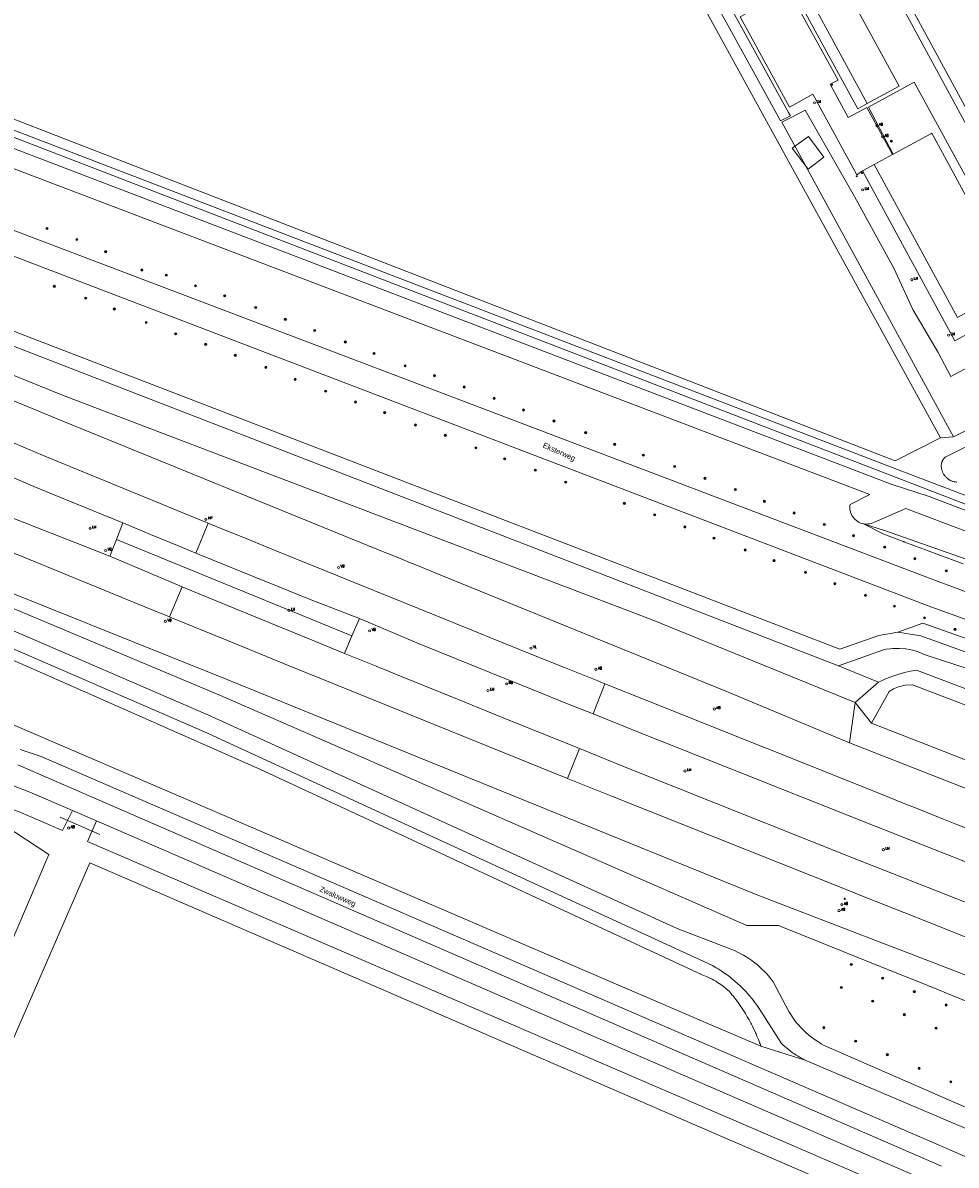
# Model space of a CAD drawing. Header units: metres. Extents: x 138165 to 154469, y 480134 to 494189.
# Tile 869 of 1056: x 147632 to 147849, y 487510 to 487776. Entities that reach past the tile are written whole.
import ezdxf

# ---------------------------------------------------------------- set-up
doc = ezdxf.new("R2010")
doc.units = ezdxf.units.M
doc.header["$LTSCALE"] = 0.001
doc.header["$MEASUREMENT"] = 0
for name, color, linetype, lineweight in [('TOP-L-duiker', 7, 'Continuous', 0), ('TOP-L-terrein schutting raster hek leuning', 7, 'Continuous', 0), ('TOP-L-topo objecten punt', 7, 'Continuous', 0), ('TOP-L-topo objecten vlak', 7, 'Continuous', 0), ('TOP-T-topo huisnummering naamgeving', 7, 'Continuous', 0)]:
    doc.layers.add(name, color=color, linetype=linetype, lineweight=lineweight)
doc.styles.add('Style-INTL_ISO', font='INTL_ISO.shx')
doc.styles.add('Style-STANDARD', font='STANDARD.shx')

# ---------------------------------------------------------------- blocks, each defined once
blk = doc.blocks.new('24')
at = {"layer": 'TOP-L-topo objecten punt', "color": 7, "linetype": 'Continuous', "lineweight": 0}
for radius in [0.025, 0.0182, 0.0115, 0.005]:
    blk.add_circle((0, 0), radius, dxfattribs=at)
blk = doc.blocks.new('16')
at = {"layer": 'TOP-L-topo objecten punt', "color": 7, "linetype": 'Continuous', "lineweight": 0}
blk.add_circle((0, 0), 0.025, dxfattribs=at)
at = {"layer": 'TOP-L-topo objecten punt', "color": 7, "linetype": 'Continuous', "lineweight": 0, "style": 'Style-STANDARD'}
blk.add_text('LM', height=0.06, dxfattribs=at).set_placement((0.0483, 0))
blk = doc.blocks.new('17')
at = {"layer": 'TOP-L-topo objecten punt', "color": 7, "linetype": 'Continuous', "lineweight": 0}
blk.add_circle((0, 0), 0.025, dxfattribs=at)
at = {"layer": 'TOP-L-topo objecten punt', "color": 7, "linetype": 'Continuous', "lineweight": 0, "style": 'Style-STANDARD'}
blk.add_text('HP', height=0.06, dxfattribs=at).set_placement((0.0483, 0))
blk = doc.blocks.new('10')
at = {"layer": 'TOP-L-topo objecten punt', "linetype": 'Continuous', "lineweight": 0}
blk.add_circle((0, 0), 0.0125, dxfattribs=at)
blk = doc.blocks.new('15')
at = {"layer": 'TOP-L-topo objecten punt', "color": 7, "linetype": 'Continuous', "lineweight": 0}
blk.add_circle((0, 0), 0.025, dxfattribs=at)
at = {"layer": 'TOP-L-topo objecten punt', "color": 7, "linetype": 'Continuous', "lineweight": 0, "style": 'Style-STANDARD'}
blk.add_text('VL', height=0.06, dxfattribs=at).set_placement((0.0483, 0))
blk = doc.blocks.new('11')
at = {"layer": 'TOP-L-topo objecten punt', "color": 7, "linetype": 'Continuous', "lineweight": 0}
blk.add_circle((0, 0), 0.025, dxfattribs=at)
at = {"layer": 'TOP-L-topo objecten punt', "color": 7, "linetype": 'Continuous', "lineweight": 0, "style": 'Style-STANDARD'}
blk.add_text('AB', height=0.06, dxfattribs=at).set_placement((0.0483, 0))
blk = doc.blocks.new('14')
at = {"layer": 'TOP-L-topo objecten punt', "color": 7, "linetype": 'Continuous', "lineweight": 0}
blk.add_circle((0, 0), 0.025, dxfattribs=at)
at = {"layer": 'TOP-L-topo objecten punt', "color": 7, "linetype": 'Continuous', "lineweight": 0, "style": 'Style-STANDARD'}
blk.add_text('VB', height=0.06, dxfattribs=at).set_placement((0.0483, 0))

msp = doc.modelspace()

# ---------------------------------------------------------------- linework, layer by layer
at = {"layer": 'TOP-L-duiker', "flags": 128}
msp.add_lwpolyline([(147640.38, 487590.7), (147649.63, 487586.65)], dxfattribs=at)
at = {"layer": 'TOP-L-terrein schutting raster hek leuning', "flags": 128}
msp.add_lwpolyline([(147814.51, 487741.61), (147810.78, 487746.53), (147814.64, 487749.2), (147818.19, 487744.4), (147814.51, 487741.61)], dxfattribs=at)
at = {"layer": 'TOP-L-topo objecten vlak', "flags": 128}
for points in [[(147848.34, 487679.25), (147808.39, 487752.56), (147810.56, 487753.66), (147813.8, 487755.39), (147825.28, 487735.28), (147834.43, 487718.55), (147838.86, 487708.91), (147844.82, 487698.94), (147847.73, 487693.36), (147863.64, 487701.87), (147871.89, 487707.4), (147894.28, 487720.01), (147942.16, 487747.74), (147864.62, 487891.25), (147787.96, 487848.4), (147788.87, 487846.73), (147781.3, 487843.5)], [(147765.12, 487847.47), (147802.96, 487779.44), (147798.67, 487777.12), (147810.15, 487756.08), (147815.6, 487759.12), (147825.85, 487740.31), (147827.17, 487741.27)], [(147834.13, 487745.03), (147828.16, 487756), (147823.82, 487753.68), (147819.64, 487761.41), (147821.52, 487762.35), (147810.04, 487783.26), (147805.79, 487780.96), (147774.02, 487838.17), (147770.42, 487844.67), (147767.98, 487849.05)], [(147845.29, 487679.02), (147755.72, 487842.29)], [(147808.05, 487752.91), (147810.38, 487754.01), (147809.95, 487754.79), (147761.34, 487843.11), (147760.77, 487844.14), (147758.6, 487842.94), (147808.05, 487752.91)], [(147784.55, 487837.51), (147791.8, 487841.36), (147835.67, 487760.96), (147828.22, 487756.95)], [(147784.55, 487837.51), (147781.9, 487836.52), (147826.07, 487755.66), (147828.22, 487756.95)], [(147828.22, 487756.95), (147814.74, 487781.81), (147784.55, 487837.51)], [(147862.23, 487735.54), (147828.85, 487797.12), (147827.36, 487796.31), (147860.73, 487734.72)], [(147961.55, 487643.98), (147913.7, 487642.76), (147911.37, 487642.72), (147908.93, 487642.88), (147907.5, 487642.96), (147906.36, 487643.06), (147905.55, 487643.3), (147859.61, 487660.38), (147579.11, 487768.46)], [(147961.66, 487645.48), (147913.67, 487644.26), (147911.41, 487644.22), (147909.02, 487644.38), (147907.61, 487644.45), (147906.64, 487644.54), (147906.02, 487644.73), (147838.35, 487670.54), (147579.67, 487769.85)], [(147827.17, 487741.27), (147848.67, 487701.67), (147869.04, 487712.72), (147859.46, 487730.38), (147863.84, 487732.75), (147863.81, 487732.8), (147925.29, 487766.25), (147923.82, 487769.01), (147862.53, 487735.64), (147862.51, 487735.7), (147862.23, 487735.54)], [(147575.35, 487767.16), (147833.84, 487668.26), (147842.68, 487665.38), (147896.21, 487644.96), (147896.65, 487644.77), (147898.52, 487644.03), (147900.83, 487643.26), (147902.79, 487642.71), (147905.14, 487642.18), (147906.89, 487641.89), (147909.54, 487641.57), (147911.84, 487641.43), (147913.98, 487641.42), (147931.86, 487641.72), (147958.25, 487642.07)], [(147845.29, 487679.02), (147834.76, 487673.73), (147593.53, 487767.24)], [(147466.77, 487763.36), (147471.27, 487757.78), (147640.97, 487688.97), (147778.18, 487636.67), (147825.44, 487617.42)], [(147576.6, 487761.89), (147828.88, 487665.87), (147824.28, 487663.52), (147824.25, 487663.33), (147824.22, 487662.92), (147824.23, 487662.52), (147824.29, 487662.12), (147824.38, 487661.73), (147824.52, 487661.34), (147824.69, 487660.98), (147824.9, 487660.64), (147825.15, 487660.32), (147825.43, 487660.03), (147825.74, 487659.77), (147826.07, 487659.54), (147826.43, 487659.35), (147826.8, 487659.19), (147827.19, 487659.08), (147827.59, 487659.01), (147827.99, 487658.98), (147828.39, 487658.99), (147828.79, 487659.04), (147829.19, 487659.14), (147829.57, 487659.28), (147829.93, 487659.45), (147837.23, 487662.63), (147894.71, 487640.84)], [(147860.73, 487734.72), (147855.55, 487731.89), (147839.2, 487761.91), (147828.55, 487756.1), (147834.31, 487745.12)], [(147877.54, 487633.5), (147844.75, 487645.63), (147569.36, 487750.22)], [(147829.91, 487742.74), (147849.28, 487707.08), (147862.64, 487714.4), (147843.3, 487750.02), (147843.29, 487750.04), (147843.07, 487749.89), (147843.07, 487749.89), (147834.31, 487745.12)], [(147835.41, 487633.82), (147831, 487633.04), (147821.93, 487629.82), (147551.84, 487733.78), (147549.91, 487734.5), (147548.49, 487735.04), (147546.56, 487735.82), (147545.92, 487736.08), (147543.4, 487737.16), (147542.02, 487737.78), (147540.62, 487738.42), (147538.69, 487739.34), (147537.26, 487740.05), (147535.88, 487740.75), (147534.25, 487741.6), (147532.72, 487742.42), (147531.93, 487742.86), (147530.29, 487743.79), (147528.25, 487744.98), (147526.2, 487746.24), (147522.57, 487748.58)], [(147521.15, 487745.57), (147533.7, 487738.22), (147551.17, 487730.75), (147821.58, 487625.98)], [(147567.79, 487744.93), (147842.46, 487639.93), (147875.45, 487627.96), (147877.98, 487627.01), (147880.56, 487626.11), (147884.46, 487624.87), (147886.59, 487624.25), (147889.01, 487623.59), (147892.03, 487622.85), (147893.98, 487622.42), (147896.88, 487621.84), (147898.14, 487621.6), (147899.27, 487621.41), (147900.11, 487621.27), (147901.44, 487621.06), (147902.38, 487620.92), (147904.18, 487620.68), (147905.43, 487620.53), (147907.35, 487620.32), (147909.54, 487620.12), (147942.09, 487618.46), (147943.54, 487618.38)], [(147834.13, 487745.03), (147829.91, 487742.74)], [(147834.31, 487745.12), (147834.13, 487745.03)], [(147829.91, 487742.74), (147827.17, 487741.27)], [(147960.01, 487735.67), (147848.34, 487679.25)], [(147824.16, 487608), (147795.32, 487620.07), (147727.31, 487647.78), (147725.46, 487648.53), (147723.61, 487649.29), (147721.75, 487650.04), (147719.9, 487650.8), (147718.05, 487651.55), (147716.2, 487652.31), (147639.29, 487683.64), (147519.95, 487733.06)], [(147674.86, 487659.19), (147668.95, 487661.61), (147661.44, 487664.68), (147649.31, 487669.65), (147636.87, 487674.77), (147629.17, 487678.04), (147626.55, 487679.14), (147623.93, 487680.24), (147621.31, 487681.34), (147619.03, 487682.28), (147611.79, 487685.31), (147610.96, 487685.65), (147610.13, 487685.99), (147609.3, 487686.34), (147609.09, 487686.42)], [(147870.36, 487686.48), (147846.39, 487674.53), (147846.33, 487674.48), (147846.28, 487674.43), (147846.19, 487674.33), (147846.1, 487674.22), (147846.01, 487674.11), (147845.93, 487674), (147845.86, 487673.88), (147845.79, 487673.75), (147845.76, 487673.69), (147845.73, 487673.61), (147845.68, 487673.47), (147845.63, 487673.34), (147845.59, 487673.2), (147845.56, 487673.04), (147845.54, 487672.89), (147845.52, 487672.74), (147845.51, 487672.59), (147845.51, 487672.44), (147845.51, 487672.36), (147845.52, 487672.27), (147845.53, 487672.12), (147845.55, 487671.97), (147845.58, 487671.81), (147845.62, 487671.66), (147845.66, 487671.5), (147845.71, 487671.35), (147845.77, 487671.2), (147845.83, 487671.05), (147845.9, 487670.9), (147845.97, 487670.76), (147846.06, 487670.62), (147846.14, 487670.48), (147846.24, 487670.34), (147846.34, 487670.21), (147846.39, 487670.15), (147846.45, 487670.07), (147846.56, 487669.95), (147846.68, 487669.83), (147846.8, 487669.72), (147846.92, 487669.61), (147846.99, 487669.56), (147847.07, 487669.5), (147847.2, 487669.4), (147847.33, 487669.31), (147847.47, 487669.23), (147847.61, 487669.15), (147847.76, 487669.08), (147847.9, 487669.02), (147848.05, 487668.96), (147848.2, 487668.91), (147848.35, 487668.87), (147848.51, 487668.83), (147848.66, 487668.8), (147848.81, 487668.78), (147848.96, 487668.77), (147849.13, 487668.76)], [(147576.38, 487682.45), (147601.64, 487671.81), (147630.42, 487659.99), (147651.99, 487651.51)], [(147928.03, 487516.52), (147840.66, 487552.22), (147836.95, 487553.71), (147833.24, 487555.2), (147807.59, 487565.49), (147800.26, 487565.46), (147712.92, 487603.66), (147677.7, 487619.06), (147568.65, 487664.88), (147564.96, 487666.43), (147561.27, 487667.98), (147534.32, 487679.31), (147535.19, 487680.58)], [(147535.19, 487680.58), (147559.94, 487670.65), (147561.8, 487669.91), (147565.51, 487668.42), (147567.36, 487667.67), (147569.22, 487666.93), (147571.08, 487666.18), (147679.45, 487622.7), (147802.84, 487572.56), (147833.06, 487560.9), (147834.93, 487560.18), (147925.33, 487525.29), (147926.01, 487527.05)], [(147654.99, 487659.27), (147641.62, 487664.71), (147634.3, 487667.73), (147627.32, 487670.72), (147623.6, 487672.28), (147618.34, 487674.55), (147612.59, 487676.91), (147606.13, 487679.41)], [(147848.34, 487679.25), (147845.29, 487679.02)], [(147573.51, 487675.6), (147580.14, 487672.83), (147589.88, 487668.79), (147602.67, 487663.33), (147609.66, 487660.44), (147619.43, 487656.41), (147626.79, 487653.38), (147634.62, 487650.16), (147642.47, 487646.93), (147649.32, 487644.12), (147657.27, 487640.87), (147665.89, 487637.34)], [(147912.02, 487496.56), (147818.76, 487537.27), (147818.12, 487537.61), (147817.54, 487537.95), (147817.22, 487538.14), (147816.74, 487538.45), (147816.18, 487538.83), (147815.85, 487539.06), (147815.3, 487539.48), (147814.86, 487539.83), (147814.44, 487540.18), (147813.96, 487540.6), (147813.52, 487541.02), (147813.13, 487541.4), (147812.79, 487541.76), (147812.33, 487542.25), (147811.89, 487542.76), (147811.53, 487543.2), (147810.01, 487545.46), (147806.37, 487552.38), (147805.92, 487552.98), (147805.29, 487553.74), (147804.89, 487554.2), (147804.38, 487554.74), (147803.85, 487555.27), (147803.23, 487555.85), (147802.7, 487556.31), (147802.13, 487556.77), (147801.41, 487557.32), (147800.97, 487557.62), (147800.22, 487558.12), (147799.44, 487558.59), (147798.73, 487558.98), (147798.11, 487559.29), (147797.35, 487559.65), (147796.75, 487559.9), (147784.06, 487564.78), (147674.76, 487614.51), (147549.61, 487668.68)], [(147653.49, 487655.39), (147654.99, 487659.27)], [(147672, 487652.23), (147668.53, 487653.65), (147661.42, 487656.57), (147654.99, 487659.27)], [(147672, 487652.23), (147674.86, 487659.19)], [(147767.21, 487621.78), (147765.55, 487622.45), (147757.8, 487625.57), (147751.73, 487628.01), (147743.29, 487631.41), (147735.3, 487634.64), (147727.04, 487637.98), (147716.9, 487642.09), (147709.99, 487644.89), (147702.53, 487647.92), (147690.48, 487652.82), (147685, 487655.05), (147676.69, 487658.44), (147674.86, 487659.19)], [(147850.64, 487649.73), (147837.06, 487654.78), (147836.99, 487654.8), (147836.93, 487654.82), (147836.84, 487654.86), (147836.82, 487654.86), (147836.73, 487654.9), (147836.66, 487654.92), (147836.6, 487654.95), (147832.12, 487656.61), (147827.38, 487659.02), (147832.49, 487657.43), (147878.71, 487641.18)], [(147850.85, 487562.93), (147846.03, 487564.84), (147837, 487568.42), (147827.94, 487572.02), (147822.98, 487573.99), (147768.94, 487595.54), (147758.54, 487599.74), (147700.84, 487623.07), (147693.75, 487625.99), (147681.85, 487630.83), (147674.01, 487634.03), (147666.95, 487636.91), (147665.89, 487637.34), (147657.27, 487640.87), (147649.32, 487644.12), (147642.47, 487646.93), (147634.62, 487650.16), (147626.79, 487653.38)], [(147653.49, 487655.39), (147651.99, 487651.51)], [(147708.33, 487632.92), (147653.49, 487655.39)], [(147651.99, 487651.51), (147668.78, 487644.37)], [(147710.07, 487637.01), (147698.61, 487641.37), (147691.12, 487644.42), (147685.18, 487646.84), (147675.67, 487650.73), (147672, 487652.23)], [(147590.4, 487646.84), (147674.02, 487610.57), (147792.26, 487556.15), (147792.9, 487555.78), (147793.12, 487555.66), (147793.59, 487555.37), (147794.29, 487554.92), (147794.93, 487554.49), (147795.67, 487553.96), (147796.27, 487553.51), (147796.7, 487553.16), (147797.38, 487552.6), (147798.13, 487551.94), (147798.74, 487551.38), (147799.64, 487550.48), (147799.93, 487550.16), (147800.47, 487549.57), (147800.97, 487549), (147801.47, 487548.39), (147802.12, 487547.55), (147802.59, 487546.91), (147802.94, 487546.4), (147808.33, 487538.03), (147808.66, 487537.72), (147809.1, 487537.31), (147809.39, 487537.06), (147809.84, 487536.69), (147810.33, 487536.3), (147810.9, 487535.87), (147811.22, 487535.65), (147811.75, 487535.29), (147812.17, 487535.03), (147812.65, 487534.73), (147813.25, 487534.4), (147813.79, 487534.11)], [(147803.51, 487537.4), (147803.33, 487537.92), (147803.23, 487538.18), (147803.13, 487538.45), (147802.93, 487538.97), (147802.82, 487539.23), (147802.61, 487539.74), (147802.39, 487540.26), (147802.28, 487540.51), (147802.05, 487541.02), (147801.81, 487541.53), (147801.56, 487542.03), (147801.31, 487542.53), (147801.18, 487542.77), (147801.05, 487543.02), (147800.78, 487543.51), (147800.5, 487544), (147800.36, 487544.24), (147800.08, 487544.72), (147799.93, 487544.96), (147799.64, 487545.43), (147799.34, 487545.91), (147799.03, 487546.37), (147798.87, 487546.6), (147798.55, 487547.06), (147798.23, 487547.52), (147798.06, 487547.74), (147797.73, 487548.19), (147797.39, 487548.63), (147797.04, 487549.07), (147796.86, 487549.29), (147796.5, 487549.72), (147796.11, 487550.18), (147795.82, 487550.44), (147795.68, 487550.57), (147795.53, 487550.69), (147795.24, 487550.94), (147795.09, 487551.06), (147794.78, 487551.3), (147794.48, 487551.53), (147794.16, 487551.76), (147793.84, 487551.97), (147793.68, 487552.08), (147793.36, 487552.29), (147793.2, 487552.39), (147793.03, 487552.49), (147792.7, 487552.69), (147792.53, 487552.78), (147792.19, 487552.97), (147791.85, 487553.15), (147791.67, 487553.23), (147791.5, 487553.32), (147791.15, 487553.48), (147790.98, 487553.56), (147790.62, 487553.71), (147790.26, 487553.86), (147789.84, 487554.02), (147686.91, 487601.92), (147632.99, 487625.72), (147591.67, 487643.57)], [(147665.89, 487637.34), (147668.78, 487644.37)], [(147668.78, 487644.37), (147673.27, 487642.46), (147684.1, 487638.04), (147701.56, 487630.92), (147706.6, 487628.84)], [(147665.89, 487637.34), (147666.95, 487636.91), (147674.01, 487634.03), (147681.85, 487630.83), (147693.75, 487625.99), (147700.84, 487623.07), (147758.54, 487599.74)], [(147708.33, 487632.92), (147710.07, 487637.01)], [(147764.45, 487614.75), (147758.9, 487616.98), (147750.16, 487620.49), (147740.27, 487624.48), (147732.78, 487627.51), (147723.99, 487631.06), (147710.07, 487637.01)], [(147858.08, 487629.9), (147841.25, 487635.86), (147835.41, 487633.82)], [(147706.6, 487628.84), (147708.33, 487632.92)], [(147873.42, 487621.16), (147840.76, 487632.91), (147835.41, 487633.82)], [(147821.58, 487625.98), (147832.08, 487629.7), (147832.65, 487629.81), (147833.64, 487629.95), (147834.2, 487630), (147834.99, 487630.03), (147835.75, 487630.02), (147837.07, 487629.91), (147837.29, 487629.89), (147838.08, 487629.75), (147838.82, 487629.59), (147839.7, 487629.34), (147840.3, 487629.13), (147841.22, 487628.76), (147841.73, 487628.52), (147876.26, 487617.27)], [(147706.6, 487628.84), (147713.98, 487625.87), (147720.04, 487623.41), (147732.92, 487618.18), (147743.54, 487613.87), (147753.73, 487609.74), (147761.27, 487606.68)], [(147830.9, 487622.14), (147821.58, 487625.98)], [(147830.9, 487622.14), (147831.59, 487622.48), (147832.51, 487622.9), (147834.22, 487623.58), (147835.37, 487623.96), (147836.96, 487624.4), (147838.32, 487624.7), (147839.77, 487624.93), (147945.24, 487585), (147945.39, 487584.91), (147945.68, 487584.77), (147945.98, 487584.65), (147946.3, 487584.57), (147946.62, 487584.52), (147946.94, 487584.51), (147947.27, 487584.53), (147947.59, 487584.58), (147947.9, 487584.67), (147948.21, 487584.79), (147948.5, 487584.94), (147948.77, 487585.12), (147949.02, 487585.32), (147949.25, 487585.56), (147949.45, 487585.81)], [(147764.45, 487614.75), (147767.21, 487621.78)], [(147860.22, 487584.62), (147860.16, 487584.65), (147853.92, 487587.11), (147848.75, 487589.17), (147846.05, 487590.25), (147840.27, 487592.56), (147836.27, 487594.16), (147832.55, 487595.65), (147777.36, 487617.71), (147767.21, 487621.78)], [(147825.44, 487617.42), (147830.9, 487622.14)], [(147890.86, 487601.69), (147838.79, 487621.56), (147837.07, 487621.44), (147835.56, 487621.06), (147834.42, 487620.58), (147833.37, 487619.96), (147829.3, 487612.61)], [(147825.44, 487617.42), (147824.16, 487608)], [(147829.3, 487612.61), (147825.44, 487617.42)], [(147643.26, 487592.26), (147633.36, 487596.55), (147612.58, 487604.59), (147593.3, 487609.93), (147570.87, 487613.45), (147549.3, 487614.6), (147534.74, 487613.86), (147529.14, 487613.17), (147408.74, 487598.13)], [(147803.51, 487537.4), (147792.42, 487542.13), (147625.78, 487613.77)], [(147857.49, 487577.79), (147849.96, 487580.76), (147829.73, 487588.74), (147774.66, 487610.66), (147764.45, 487614.75)], [(147829.3, 487612.61), (147947.36, 487566.53)], [(147408.74, 487598.13), (147409.2, 487592.75), (147529.03, 487607.81), (147534.27, 487608.46), (147548.74, 487609.2), (147553.51, 487609.17), (147572.96, 487607.81), (147592.15, 487604.41), (147611.35, 487599.32), (147630.88, 487591.93), (147640.95, 487587.59), (147643.26, 487592.26)], [(147939.5, 487562.5), (147939.42, 487562.62), (147939.31, 487562.77), (147939.19, 487562.91), (147939.05, 487563.03), (147938.9, 487563.14), (147938.73, 487563.23), (147938.56, 487563.31), (147938.39, 487563.36), (147938.3, 487563.38), (147881.94, 487585.41), (147880.08, 487586.14), (147878.22, 487586.87), (147824.16, 487608)], [(147631.13, 487606.47), (147635.95, 487604.84), (147851.47, 487511.57)], [(147761.27, 487606.68), (147758.54, 487599.74)], [(147761.27, 487606.68), (147771.38, 487602.58), (147771.54, 487602.54), (147826.27, 487580.7), (147836.3, 487576.74), (147854.24, 487569.66)], [(147561.95, 487604.64), (147492.39, 487598.92), (147423.05, 487589.77), (147420.62, 487573.97), (147525.7, 487422.74), (147581.73, 487450.85), (147602.73, 487500), (147637.8, 487582.06), (147627.13, 487589.01), (147561.95, 487604.64)], [(147630.55, 487602.91), (147845.6, 487509.46)], [(147758.54, 487599.74), (147768.94, 487595.54), (147822.98, 487573.99), (147827.94, 487572.02), (147837, 487568.42), (147846.03, 487564.84), (147850.85, 487562.93), (147851.45, 487562.7)], [(147643.26, 487592.26), (147648.88, 487589.83)], [(147648.88, 487589.83), (147646.78, 487585.02), (147844, 487500), (147845.16, 487499.51)], [(147845.93, 487504.43), (147648.88, 487589.83)], [(147827.92, 487489.65), (147838.29, 487497.38), (147832.24, 487500), (147647.29, 487580.1), (147592.4, 487453.83), (147656.58, 487425.54), (147673.27, 487463.87), (147729.58, 487439.09), (147827.92, 487489.65)], [(147813.79, 487534.11), (147803.51, 487537.4)], [(147918.71, 487489.48), (147813.79, 487534.11)]]:
    msp.add_lwpolyline(points, dxfattribs=at)

# ---------------------------------------------------------------- block references
at = {"layer": 'TOP-L-topo objecten punt', "xscale": 10, "yscale": 10, "zscale": 10}
for name, p in [('10', (147820.08, 487761.28)), ('16', (147816.01, 487757.07)), ('11', (147830.52, 487751.76)), ('11', (147831.85, 487749.14)), ('24', (147833.87, 487748.15)), ('10', (147825.82, 487739.98)), ('10', (147827.08, 487740.71)), ('16', (147827.2, 487736.81)), ('24', (147637.36, 487727.81)), ('24', (147644.29, 487725.24)), ('24', (147651, 487722.39)), ('24', (147659.43, 487718.13)), ('24', (147665.1, 487716.94)), ('24', (147639.06, 487714.33)), ('24', (147671.91, 487714.46)), ('16', (147838.66, 487715.89)), ('24', (147646.36, 487711.59)), ('24', (147678.7, 487712.12)), ('24', (147653.02, 487709.05)), ('24', (147685.93, 487709.41)), ('24', (147692.82, 487706.65)), ('24', (147660.42, 487705.9)), ('24', (147699.65, 487704.05)), ('24', (147667.28, 487703.26)), ('24', (147674.28, 487700.82)), ('24', (147706.77, 487701.36)), ('16', (147847.23, 487702.95)), ('24', (147681.16, 487698.27)), ('24', (147713.47, 487698.71)), ('24', (147688.29, 487695.49)), ('24', (147720.71, 487695.84)), ('24', (147727.55, 487693.53)), ('24', (147695.1, 487692.69)), ('24', (147734.45, 487690.89)), ('24', (147702.21, 487689.92)), ('24', (147741.42, 487688.25)), ('24', (147709.16, 487687.38)), ('24', (147715.93, 487684.9)), ('24', (147748.26, 487685.55)), ('24', (147755.35, 487682.97)), ('24', (147723.11, 487682.05)), ('24', (147730.07, 487679.63)), ('24', (147762.73, 487680.26)), ('24', (147769.47, 487677.53)), ('24', (147737.15, 487676.73)), ('24', (147743.88, 487674.16)), ('24', (147776.17, 487675.02)), ('24', (147751, 487671.53)), ('24', (147783.43, 487672.39)), ('24', (147790.49, 487669.62)), ('24', (147758.09, 487668.72)), ('24', (147797.58, 487667.01)), ('24', (147771.73, 487663.8)), ('24', (147804.34, 487664.26)), ('24', (147778.8, 487661.12)), ('24', (147811.25, 487661.55)), ('16', (147647.38, 487658)), ('17', (147674.33, 487660.09)), ('24', (147785.83, 487658.31)), ('24', (147818.28, 487658.87)), ('24', (147792.6, 487655.7)), ('24', (147825.07, 487656.27)), ('14', (147650.98, 487652.81)), ('24', (147799.86, 487652.94)), ('24', (147832.34, 487653.61)), ('24', (147806.59, 487650.47)), ('24', (147839.35, 487650.92)), ('14', (147705.19, 487648.87)), ('24', (147813.91, 487647.72)), ('24', (147846.67, 487648.09)), ('24', (147820.74, 487645.1)), ('24', (147827.86, 487642.36)), ('24', (147834.61, 487639.85)), ('16', (147693.64, 487638.88)), ('24', (147841.59, 487637.14)), ('14', (147664.9, 487636.32)), ('14', (147712.46, 487634.12)), ('24', (147848.71, 487634.46)), ('15', (147750.02, 487630.06)), ('11', (147765.11, 487625.14)), ('11', (147744.36, 487621.77)), ('14', (147744.36, 487621.77)), ('16', (147739.98, 487620.2)), ('11', (147792.68, 487615.92)), ('16', (147785.86, 487601.48)), ('11', (147642.38, 487588.19)), ('16', (147832.03, 487583.15)), ('11', (147822.37, 487570.33)), ('10', (147823.03, 487571.69)), ('11', (147821.71, 487568.96)), ('24', (147824.57, 487556.42)), ('24', (147831.85, 487553.22)), ('24', (147822.24, 487551.06)), ('24', (147839.25, 487550.09)), ('24', (147829.53, 487547.86)), ('24', (147846.64, 487546.97)), ('24', (147836.91, 487544.72)), ('24', (147818.18, 487541.71)), ('24', (147844.3, 487541.59)), ('24', (147825.57, 487538.55)), ('24', (147832.96, 487535.4)), ('24', (147840.36, 487532.24)), ('24', (147847.75, 487529.08))]:
    msp.add_blockref(name, p, dxfattribs=at)

# ---------------------------------------------------------------- texts
at = {"layer": 'TOP-T-topo huisnummering naamgeving', "style": 'Style-INTL_ISO'}
for s, rotation, p in [('Eksterweg', 336.1, (147752.63, 487676.88)), ('Zwaluwweg', 336.3, (147700.65, 487573.52))]:
    msp.add_text(s, height=1.25, rotation=rotation, dxfattribs=at).set_placement(p)

doc.saveas('drawing.dxf')
